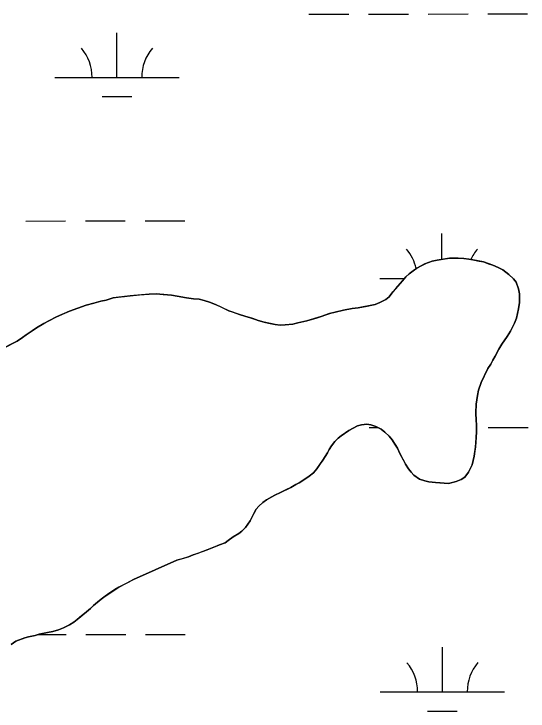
# Model space of a CAD drawing. Extents: x 3297753 to 3335611, y 652252 to 677623.
# Drawn here: x 3329732 to 3330146, y 665345 to 665906 of the extents above; entities that cross this region are included whole.
import ezdxf

# ---------------------------------------------------------------- set-up
doc = ezdxf.new("R2010")
doc.units = 0
for name, color, linetype in [('V-SITE-VEGE', 7, 'Continuous'), ('V-TOPO-SHOR', 7, 'Continuous'), ('V-WETL-SWMP', 7, 'Continuous')]:
    doc.layers.add(name, color=color, linetype=linetype)

msp = doc.modelspace()

# ---------------------------------------------------------------- linework, layer by layer
at = {"layer": 'V-SITE-VEGE'}
for p, q in [((3330065.86, 665706.28), (3330062.71, 665705.04)), ((3330068.77, 665707.29), (3330065.86, 665706.28)), ((3330072.66, 665708.06), (3330068.77, 665707.29)), ((3330082.62, 665709.61), (3330072.66, 665708.06)), ((3330089.68, 665709.69), (3330082.62, 665709.61)), ((3330094.3, 665709.49), (3330089.68, 665709.69)), ((3330098.2, 665709.04), (3330094.3, 665709.49)), ((3330101.37, 665708.34), (3330098.2, 665709.04)), ((3330109.91, 665706.72), (3330101.37, 665708.34)), ((3330117.48, 665704.12), (3330109.91, 665706.72)), ((3330056.41, 665701.81), (3330053.27, 665699.59)), ((3330062.71, 665705.04), (3330056.41, 665701.81)), ((3330121.88, 665702.22), (3330117.48, 665704.12)), ((3330125.55, 665700.31), (3330121.88, 665702.22)), ((3330130.45, 665696.71), (3330125.55, 665700.31)), ((3330047.48, 665694.66), (3330044.83, 665691.47)), ((3330050.13, 665697.12), (3330047.48, 665694.66)), ((3330053.27, 665699.59), (3330050.13, 665697.12)), ((3330134.14, 665693.09), (3330130.45, 665696.71)), ((3330044.83, 665691.47), (3330037.13, 665682.63)), ((3330136.36, 665690.44), (3330134.14, 665693.09)), ((3330138.11, 665685.1), (3330136.36, 665690.44)), ((3330138.89, 665680.97), (3330138.11, 665685.1)), ((3329812.05, 665677.71), (3329806.23, 665675.95)), ((3329821.05, 665679.02), (3329812.05, 665677.71)), ((3329825.66, 665679.55), (3329821.05, 665679.02)), ((3329840.99, 665680.68), (3329825.66, 665679.55)), ((3329846.58, 665680.98), (3329840.99, 665680.68)), ((3329859.01, 665679.89), (3329846.58, 665680.98)), ((3329863.39, 665679.2), (3329859.01, 665679.89)), ((3329870.95, 665677.81), (3329863.39, 665679.2)), ((3329876.56, 665677.14), (3329870.95, 665677.81)), ((3330034.01, 665678.71), (3330031.35, 665676.49)), ((3330037.13, 665682.63), (3330034.01, 665678.71)), ((3330138.95, 665674.16), (3330138.89, 665680.97)), ((3329790.21, 665671.9), (3329783.42, 665669.64)), ((3329796.52, 665673.42), (3329790.21, 665671.9)), ((3329802.1, 665675.18), (3329796.52, 665673.42)), ((3329806.23, 665675.95), (3329802.1, 665675.18)), ((3329881.19, 665676.7), (3329876.56, 665677.14)), ((3329885.09, 665675.77), (3329881.19, 665676.7)), ((3329889.48, 665674.35), (3329885.09, 665675.77)), ((3329894.37, 665672.45), (3329889.48, 665674.35)), ((3329905.13, 665667.45), (3329894.37, 665672.45)), ((3330022.88, 665672.51), (3330009.03, 665669.7)), ((3330026.51, 665674.01), (3330022.88, 665672.51)), ((3330031.35, 665676.49), (3330026.51, 665674.01)), ((3330138.27, 665669.04), (3330138.95, 665674.16)), ((3329776.87, 665667.14), (3329766.45, 665662.41)), ((3329783.42, 665669.64), (3329776.87, 665667.14)), ((3329913.68, 665664.37), (3329905.13, 665667.45)), ((3329990.57, 665666.35), (3329985.96, 665665.09)), ((3329997.37, 665667.88), (3329990.57, 665666.35)), ((3330004.41, 665669.16), (3329997.37, 665667.88)), ((3330009.03, 665669.7), (3330004.41, 665669.16)), ((3330136.65, 665661.48), (3330138.27, 665669.04)), ((3329766.45, 665662.41), (3329760.15, 665659.43)), ((3329917.83, 665662.95), (3329913.68, 665664.37)), ((3329924.42, 665661.07), (3329917.83, 665662.95)), ((3329928.57, 665659.65), (3329924.42, 665661.07)), ((3329979.41, 665662.83), (3329967.76, 665659.31)), ((3329985.96, 665665.09), (3329979.41, 665662.83)), ((3330134.98, 665657.32), (3330136.65, 665661.48)), ((3329756.04, 665657.2), (3329750.23, 665653.73)), ((3329760.15, 665659.43), (3329756.04, 665657.2)), ((3329933.45, 665658.24), (3329928.57, 665659.65)), ((3329942.23, 665656.38), (3329933.45, 665658.24)), ((3329946.38, 665655.93), (3329942.23, 665656.38)), ((3329950.51, 665655.97), (3329946.38, 665655.93)), ((3329956.59, 665656.76), (3329950.51, 665655.97)), ((3329960.47, 665657.78), (3329956.59, 665656.76)), ((3329967.76, 665659.31), (3329960.47, 665657.78)), ((3330131.64, 665650.96), (3330134.98, 665657.32)), ((3329746.85, 665651.27), (3329742.01, 665648.05)), ((3329750.23, 665653.73), (3329746.85, 665651.27)), ((3330129, 665646.8), (3330131.64, 665650.96)), ((3329739.11, 665645.83), (3329734.76, 665642.87)), ((3329742.01, 665648.05), (3329739.11, 665645.83)), ((3330124.69, 665640.43), (3330129, 665646.8)), ((3329734.76, 665642.87), (3329713.45, 665632.19)), ((3330122.29, 665636.51), (3330124.69, 665640.43)), ((3330119.43, 665630.88), (3330122.29, 665636.51)), ((3330115.84, 665624.52), (3330117.51, 665627.7)), ((3330117.51, 665627.7), (3330119.43, 665630.88)), ((3330113.44, 665620.84), (3330115.84, 665624.52)), ((3330108.2, 665609.6), (3330113.44, 665620.84)), ((3330106.07, 665603.49), (3330108.2, 665609.6)), ((3330103.99, 665592.28), (3330105.14, 665599.34)), ((3330105.14, 665599.34), (3330106.07, 665603.49)), ((3330103.82, 665585.21), (3330103.99, 665592.28)), ((3330104.12, 665579.13), (3330103.82, 665585.21)), ((3330011.91, 665575.78), (3330016.05, 665576.31)), ((3330016.05, 665576.31), (3330019.22, 665575.61)), ((3330104.4, 665575.97), (3330104.12, 665579.13)), ((3329995.45, 665566.85), (3330001.5, 665571.05)), ((3330001.5, 665571.05), (3330008.52, 665574.77)), ((3330008.52, 665574.77), (3330011.91, 665575.78)), ((3330019.22, 665575.61), (3330023.37, 665574.19)), ((3330023.37, 665574.19), (3330027.53, 665572.04)), ((3330027.53, 665572.04), (3330030.72, 665569.64)), ((3330104.45, 665570.38), (3330104.4, 665575.97)), ((3329993.04, 665564.88), (3329995.45, 665566.85)), ((3330030.72, 665569.64), (3330034.16, 665566.51)), ((3330034.16, 665566.51), (3330036.37, 665563.61)), ((3330103.61, 665557.71), (3330104.02, 665565.26)), ((3330104.02, 665565.26), (3330104.45, 665570.38)), ((3329987.75, 665558.75), (3329990.39, 665562.18)), ((3329990.39, 665562.18), (3329993.04, 665564.88)), ((3330036.37, 665563.61), (3330040.82, 665556.84)), ((3329984.39, 665553.11), (3329985.83, 665555.81)), ((3329985.83, 665555.81), (3329987.75, 665558.75)), ((3330040.82, 665556.84), (3330042.57, 665552.48)), ((3330102.46, 665550.4), (3330103.61, 665557.71)), ((3329980.8, 665547.24), (3329982.48, 665550.18)), ((3329982.48, 665550.18), (3329984.39, 665553.11)), ((3330042.57, 665552.48), (3330047.28, 665544.01)), ((3330100.82, 665543.57), (3330102.46, 665550.4)), ((3329975.76, 665540.37), (3329980.8, 665547.24)), ((3330047.28, 665544.01), (3330049.75, 665540.14)), ((3330097.97, 665537.45), (3330100.82, 665543.57)), ((3329973.12, 665536.94), (3329975.76, 665540.37)), ((3330049.75, 665540.14), (3330051.72, 665537.48)), ((3330051.72, 665537.48), (3330053.94, 665535.07)), ((3330095.08, 665533.53), (3330097.97, 665537.45)), ((3329961.76, 665529.04), (3329965.38, 665531.51)), ((3329965.38, 665531.51), (3329969.74, 665534.23)), ((3329969.74, 665534.23), (3329973.12, 665536.94)), ((3330053.94, 665535.07), (3330058.59, 665531.95)), ((3330058.59, 665531.95), (3330062.74, 665530.53)), ((3330088.06, 665530.05), (3330091.94, 665531.55)), ((3330091.94, 665531.55), (3330095.08, 665533.53)), ((3329954.98, 665525.32), (3329958.85, 665527.55)), ((3329958.85, 665527.55), (3329961.76, 665529.04)), ((3330062.74, 665530.53), (3330065.92, 665529.83)), ((3330065.92, 665529.83), (3330071.28, 665529.16)), ((3330071.28, 665529.16), (3330081.75, 665528.53)), ((3330081.75, 665528.53), (3330088.06, 665530.05)), ((3329942.14, 665519.11), (3329946.5, 665521.34)), ((3329946.5, 665521.34), (3329954.98, 665525.32)), ((3329932.46, 665513.17), (3329935.36, 665515.39)), ((3329935.36, 665515.39), (3329942.14, 665519.11)), ((3329927.17, 665507.76), (3329929.09, 665510.21)), ((3329929.09, 665510.21), (3329932.46, 665513.17)), ((3329922.15, 665498.46), (3329927.17, 665507.76)), ((3329920.47, 665495.77), (3329922.15, 665498.46)), ((3329915.41, 665490.12), (3329918.55, 665493.07)), ((3329918.55, 665493.07), (3329920.47, 665495.77)), ((3329908.65, 665485.43), (3329913, 665488.15)), ((3329913, 665488.15), (3329915.41, 665490.12)), ((3329902.12, 665480.74), (3329904.54, 665482.71)), ((3329904.54, 665482.71), (3329908.65, 665485.43)), ((3329887.58, 665475), (3329897.51, 665478.99)), ((3329897.51, 665478.99), (3329902.12, 665480.74)), ((3329872.54, 665469.49), (3329876.42, 665470.99)), ((3329876.42, 665470.99), (3329887.58, 665475)), ((3329828.43, 665451.29), (3329863.32, 665466.72)), ((3329863.32, 665466.72), (3329872.54, 665469.49)), ((3329816.56, 665445.08), (3329828.43, 665451.29)), ((3329805.44, 665437.91), (3329816.56, 665445.08)), ((3329802.3, 665435.45), (3329805.44, 665437.91)), ((3329796.02, 665430.28), (3329802.3, 665435.45)), ((3329782.99, 665418.95), (3329790.47, 665425.35)), ((3329790.47, 665425.35), (3329793.62, 665427.82)), ((3329793.62, 665427.82), (3329796.02, 665430.28)), ((3329771.86, 665412.27), (3329776.71, 665414.75)), ((3329776.71, 665414.75), (3329780.34, 665416.98)), ((3329780.34, 665416.98), (3329782.99, 665418.95)), ((3329752.44, 665407.21), (3329759, 665408.49)), ((3329759, 665408.49), (3329763.37, 665409.51)), ((3329763.37, 665409.51), (3329767.98, 665410.77)), ((3329767.98, 665410.77), (3329771.86, 665412.27)), ((3329733.51, 665401.67), (3329740.79, 665404.41)), ((3329740.79, 665404.41), (3329743.7, 665405.17)), ((3329743.7, 665405.17), (3329749.05, 665406.2)), ((3329749.05, 665406.2), (3329752.44, 665407.21)), ((3329729.89, 665398.95), (3329733.51, 665401.67))]:
    msp.add_line(p, q, dxfattribs=at)
at = {"layer": 'V-TOPO-SHOR'}
for points in [[(3329713.45, 665632.19), (3329734.76, 665642.87), (3329739.11, 665645.83), (3329742.01, 665648.05), (3329746.85, 665651.27), (3329750.23, 665653.73), (3329756.04, 665657.2), (3329760.15, 665659.43), (3329766.45, 665662.41), (3329772.99, 665665.4), (3329776.87, 665667.14), (3329783.42, 665669.64), (3329790.21, 665671.9), (3329796.52, 665673.42), (3329802.1, 665675.18), (3329806.23, 665675.95), (3329812.05, 665677.71), (3329815.94, 665678.24), (3329821.05, 665679.02), (3329825.66, 665679.55), (3329833.21, 665680.11), (3329840.99, 665680.68), (3329846.58, 665680.98), (3329852.18, 665680.55), (3329859.01, 665679.89), (3329863.39, 665679.2), (3329870.95, 665677.81), (3329876.56, 665677.14), (3329881.19, 665676.7), (3329885.09, 665675.77), (3329889.48, 665674.35), (3329894.37, 665672.45), (3329898.04, 665670.78), (3329905.13, 665667.45), (3329908.55, 665666.26), (3329913.68, 665664.37), (3329917.83, 665662.95), (3329924.42, 665661.07), (3329928.57, 665659.65), (3329933.45, 665658.24), (3329936.87, 665657.54), (3329942.23, 665656.38), (3329946.38, 665655.93), (3329950.51, 665655.97), (3329956.59, 665656.76), (3329960.47, 665657.78), (3329967.76, 665659.31), (3329975.28, 665661.57), (3329979.41, 665662.83), (3329985.96, 665665.09), (3329990.57, 665666.35), (3329997.37, 665667.88), (3330004.41, 665669.16), (3330009.03, 665669.7), (3330015.1, 665670.97), (3330022.88, 665672.51), (3330026.51, 665674.01), (3330031.35, 665676.49), (3330034.01, 665678.71), (3330037.13, 665682.63), (3330039.54, 665685.33), (3330044.83, 665691.47), (3330047.48, 665694.66), (3330050.13, 665697.12), (3330053.27, 665699.59), (3330056.41, 665701.81), (3330059.8, 665703.55), (3330062.71, 665705.04), (3330065.86, 665706.28), (3330068.77, 665707.29), (3330072.66, 665708.06), (3330076.06, 665708.58)], [(3330076.06, 665708.58), (3330082.62, 665709.61), (3330089.68, 665709.69), (3330094.3, 665709.49), (3330098.2, 665709.04), (3330101.37, 665708.34), (3330106.49, 665707.42), (3330109.91, 665706.72), (3330114.06, 665705.3), (3330117.48, 665704.12), (3330121.88, 665702.22), (3330125.55, 665700.31), (3330130.45, 665696.71), (3330134.14, 665693.09), (3330136.36, 665690.44), (3330138.11, 665685.1), (3330138.89, 665680.97), (3330138.95, 665674.16), (3330138.27, 665669.04), (3330136.65, 665661.48), (3330134.98, 665657.32), (3330131.64, 665650.96), (3330129, 665646.8), (3330124.69, 665640.43), (3330122.29, 665636.51), (3330119.43, 665630.88), (3330117.51, 665627.7), (3330115.84, 665624.52), (3330113.44, 665620.84), (3330110.58, 665614.73), (3330108.2, 665609.6), (3330106.07, 665603.49), (3330105.14, 665599.34), (3330103.99, 665592.27), (3330103.82, 665585.21), (3330104.12, 665579.13), (3330104.4, 665575.97), (3330104.45, 665570.38), (3330104.02, 665565.26), (3330103.81, 665562.09), (3330103.61, 665557.71), (3330103.15, 665554.54), (3330102.46, 665550.4), (3330100.83, 665543.57), (3330097.97, 665537.45), (3330095.08, 665533.53), (3330091.94, 665531.55), (3330088.06, 665530.05), (3330085.15, 665529.29), (3330081.75, 665528.53), (3330075.17, 665528.95), (3330071.28, 665529.16), (3330065.92, 665529.83), (3330062.75, 665530.53), (3330058.59, 665531.95), (3330053.94, 665535.07), (3330051.72, 665537.48), (3330049.75, 665540.14), (3330047.28, 665544.01), (3330045.54, 665547.15), (3330042.57, 665552.48), (3330040.82, 665556.84), (3330038.6, 665560.23), (3330036.37, 665563.61), (3330034.16, 665566.51), (3330030.72, 665569.64), (3330027.53, 665572.04), (3330023.37, 665574.19), (3330019.22, 665575.61), (3330016.05, 665576.31), (3330011.91, 665575.78), (3330008.52, 665574.77), (3330004.64, 665572.79), (3330001.5, 665571.05), (3329995.45, 665566.85), (3329993.04, 665564.88), (3329990.39, 665562.18), (3329987.75, 665558.75), (3329985.83, 665555.81), (3329984.39, 665553.11), (3329982.48, 665550.18), (3329980.8, 665547.24), (3329978.64, 665544.3), (3329975.76, 665540.37), (3329973.12, 665536.94), (3329969.74, 665534.23), (3329965.38, 665531.51), (3329961.76, 665529.04), (3329958.85, 665527.55), (3329954.98, 665525.32), (3329950.86, 665523.33), (3329946.5, 665521.34), (3329942.14, 665519.11), (3329938.99, 665517.37), (3329935.36, 665515.39), (3329932.46, 665513.17), (3329929.09, 665510.21), (3329927.17, 665507.76), (3329925.25, 665504.34), (3329923.82, 665501.64), (3329922.15, 665498.46)], [(3329922.15, 665498.46), (3329920.47, 665495.77), (3329918.55, 665493.07), (3329915.41, 665490.12), (3329913, 665488.15), (3329908.65, 665485.43), (3329904.54, 665482.71), (3329902.12, 665480.74), (3329897.51, 665478.99), (3329893.88, 665477.49), (3329887.58, 665475), (3329884.18, 665473.75), (3329879.33, 665471.99), (3329876.42, 665470.99), (3329872.54, 665469.49), (3329867.45, 665467.98), (3329863.32, 665466.72), (3329828.43, 665451.29), (3329822.38, 665448.06), (3329816.56, 665445.08), (3329813.42, 665443.11), (3329809.31, 665440.39), (3329805.44, 665437.91), (3329802.3, 665435.45), (3329799.4, 665432.99), (3329796.02, 665430.28), (3329793.61, 665427.82), (3329790.47, 665425.35), (3329786.37, 665421.91), (3329782.99, 665418.95), (3329780.34, 665416.98), (3329776.71, 665414.75), (3329771.86, 665412.27), (3329767.98, 665410.77), (3329763.37, 665409.51), (3329759, 665408.49), (3329752.44, 665407.21), (3329749.05, 665406.2), (3329743.7, 665405.17), (3329740.79, 665404.41), (3329733.51, 665401.67), (3329729.89, 665398.95)]]:
    msp.add_lwpolyline(points, dxfattribs=at)
at = {"layer": 'V-WETL-SWMP'}
for p, q in [((3329969.53, 665906.02), (3330001.53, 665906.05)), ((3330017.53, 665906.06), (3330049.53, 665906.1)), ((3330065.53, 665906.11), (3330097.53, 665906.15)), ((3330113.53, 665906.16), (3330145.53, 665906.19)), ((3329814.99, 665855.12), (3329814.95, 665891.12)), ((3329764.99, 665855.07), (3329864.99, 665855.17)), ((3329803, 665839.67), (3329827, 665839.7)), ((3329741.7, 665739.61), (3329773.7, 665739.64)), ((3329789.7, 665739.66), (3329821.7, 665739.69)), ((3329837.7, 665739.71), (3329869.7, 665739.74)), ((3330076.57, 665708.67), (3330076.55, 665729.52)), ((3330065.86, 665706.28), (3330062.71, 665705.03)), ((3330068.77, 665707.28), (3330065.86, 665706.28)), ((3330072.66, 665708.05), (3330068.77, 665707.28)), ((3330082.62, 665709.61), (3330072.66, 665708.05)), ((3330089.68, 665709.68), (3330082.62, 665709.61)), ((3330094.3, 665709.49), (3330089.68, 665709.68)), ((3330098.2, 665709.04), (3330094.3, 665709.49)), ((3330101.37, 665708.34), (3330098.2, 665709.04)), ((3330109.91, 665706.72), (3330101.37, 665708.34)), ((3330117.48, 665704.12), (3330109.91, 665706.72)), ((3330056.41, 665701.81), (3330053.27, 665699.59)), ((3330062.71, 665705.03), (3330056.41, 665701.81)), ((3330121.88, 665702.22), (3330117.48, 665704.12)), ((3330125.55, 665700.31), (3330121.88, 665702.22)), ((3330130.45, 665696.7), (3330125.55, 665700.31)), ((3330047.48, 665694.66), (3330044.83, 665691.47)), ((3330050.13, 665697.12), (3330047.48, 665694.66)), ((3330053.27, 665699.59), (3330050.13, 665697.12)), ((3330134.14, 665693.09), (3330130.45, 665696.7)), ((3330026.59, 665693.47), (3330046.51, 665693.49)), ((3330044.83, 665691.47), (3330037.13, 665682.63)), ((3330136.36, 665690.43), (3330134.14, 665693.09)), ((3330138.11, 665685.1), (3330136.36, 665690.43)), ((3330138.88, 665680.97), (3330138.11, 665685.1)), ((3329812.05, 665677.71), (3329806.23, 665675.95)), ((3329821.05, 665679.02), (3329812.05, 665677.71)), ((3329825.66, 665679.55), (3329821.05, 665679.02)), ((3329840.99, 665680.68), (3329825.66, 665679.55)), ((3329846.58, 665680.98), (3329840.99, 665680.68)), ((3329859, 665679.88), (3329846.58, 665680.98)), ((3329863.39, 665679.2), (3329859, 665679.88)), ((3329870.95, 665677.81), (3329863.39, 665679.2)), ((3329876.56, 665677.14), (3329870.95, 665677.81)), ((3330034.01, 665678.71), (3330031.35, 665676.49)), ((3330037.13, 665682.63), (3330034.01, 665678.71)), ((3330138.95, 665674.15), (3330138.88, 665680.97)), ((3329790.21, 665671.9), (3329783.41, 665669.64)), ((3329796.52, 665673.42), (3329790.21, 665671.9)), ((3329802.1, 665675.18), (3329796.52, 665673.42)), ((3329806.23, 665675.95), (3329802.1, 665675.18)), ((3329881.18, 665676.7), (3329876.56, 665677.14)), ((3329885.09, 665675.76), (3329881.18, 665676.7)), ((3329889.48, 665674.34), (3329885.09, 665675.76)), ((3329894.37, 665672.45), (3329889.48, 665674.34)), ((3329905.13, 665667.44), (3329894.37, 665672.45)), ((3330022.88, 665672.51), (3330009.03, 665669.69)), ((3330026.51, 665674.01), (3330022.88, 665672.51)), ((3330031.35, 665676.49), (3330026.51, 665674.01)), ((3330138.27, 665669.04), (3330138.95, 665674.15)), ((3329776.87, 665667.14), (3329766.45, 665662.41)), ((3329783.41, 665669.64), (3329776.87, 665667.14)), ((3329913.68, 665664.36), (3329905.13, 665667.44)), ((3329990.57, 665666.35), (3329985.95, 665665.08)), ((3329997.37, 665667.88), (3329990.57, 665666.35)), ((3330004.41, 665669.16), (3329997.37, 665667.88)), ((3330009.03, 665669.69), (3330004.41, 665669.16)), ((3330136.64, 665661.47), (3330138.27, 665669.04)), ((3329766.45, 665662.41), (3329760.15, 665659.43)), ((3329917.83, 665662.94), (3329913.68, 665664.36)), ((3329924.42, 665661.06), (3329917.83, 665662.94)), ((3329928.57, 665659.64), (3329924.42, 665661.06)), ((3329979.41, 665662.83), (3329967.76, 665659.31)), ((3329985.95, 665665.08), (3329979.41, 665662.83)), ((3330134.98, 665657.32), (3330136.64, 665661.47)), ((3329756.04, 665657.2), (3329750.23, 665653.73)), ((3329760.15, 665659.43), (3329756.04, 665657.2)), ((3329933.45, 665658.23), (3329928.57, 665659.64)), ((3329942.23, 665656.37), (3329933.45, 665658.23)), ((3329946.37, 665655.93), (3329942.23, 665656.37)), ((3329950.51, 665655.97), (3329946.37, 665655.93)), ((3329956.59, 665656.76), (3329950.51, 665655.97)), ((3329960.47, 665657.77), (3329956.59, 665656.76)), ((3329967.76, 665659.31), (3329960.47, 665657.77)), ((3330131.64, 665650.96), (3330134.98, 665657.32)), ((3329746.85, 665651.26), (3329742.01, 665648.05)), ((3329750.23, 665653.73), (3329746.85, 665651.26)), ((3330129, 665646.8), (3330131.64, 665650.96)), ((3329739.11, 665645.83), (3329734.76, 665642.87)), ((3329742.01, 665648.05), (3329739.11, 665645.83)), ((3330124.69, 665640.42), (3330129, 665646.8)), ((3329734.76, 665642.87), (3329713.45, 665632.19)), ((3330122.29, 665636.51), (3330124.69, 665640.42)), ((3330119.43, 665630.88), (3330122.29, 665636.51)), ((3330115.84, 665624.52), (3330117.51, 665627.7)), ((3330117.51, 665627.7), (3330119.43, 665630.88)), ((3330113.44, 665620.84), (3330115.84, 665624.52)), ((3330108.2, 665609.59), (3330113.44, 665620.84)), ((3330106.07, 665603.49), (3330108.2, 665609.59)), ((3330103.99, 665592.27), (3330105.14, 665599.34)), ((3330105.14, 665599.34), (3330106.07, 665603.49)), ((3330103.82, 665585.21), (3330103.99, 665592.27)), ((3330104.12, 665579.13), (3330103.82, 665585.21)), ((3330011.91, 665575.78), (3330016.05, 665576.31)), ((3330016.05, 665576.31), (3330019.22, 665575.61)), ((3330104.4, 665575.97), (3330104.12, 665579.13)), ((3329995.45, 665566.85), (3330001.49, 665571.05)), ((3330001.49, 665571.05), (3330008.52, 665574.77)), ((3330008.52, 665574.77), (3330011.91, 665575.78)), ((3330017.86, 665573.39), (3330024.9, 665573.4)), ((3330019.22, 665575.61), (3330023.37, 665574.19)), ((3330023.37, 665574.19), (3330027.53, 665572.04)), ((3330027.53, 665572.04), (3330030.71, 665569.64)), ((3330104.45, 665570.37), (3330104.4, 665575.97)), ((3330113.86, 665573.49), (3330145.86, 665573.52)), ((3329993.04, 665564.88), (3329995.45, 665566.85)), ((3330030.71, 665569.64), (3330034.15, 665566.51)), ((3330034.15, 665566.51), (3330036.37, 665563.61)), ((3330103.61, 665557.71), (3330104.02, 665565.26)), ((3330104.02, 665565.26), (3330104.45, 665570.37)), ((3329987.74, 665558.74), (3329990.39, 665562.18)), ((3329990.39, 665562.18), (3329993.04, 665564.88)), ((3330036.37, 665563.61), (3330040.82, 665556.84)), ((3329984.39, 665553.11), (3329985.83, 665555.8)), ((3329985.83, 665555.8), (3329987.74, 665558.74)), ((3330040.82, 665556.84), (3330042.57, 665552.48)), ((3330102.46, 665550.39), (3330103.61, 665557.71)), ((3329980.8, 665547.24), (3329982.48, 665550.17)), ((3329982.48, 665550.17), (3329984.39, 665553.11)), ((3330042.57, 665552.48), (3330047.28, 665544)), ((3330100.83, 665543.56), (3330102.46, 665550.39)), ((3329975.76, 665540.37), (3329980.8, 665547.24)), ((3330047.28, 665544), (3330049.75, 665540.13)), ((3330097.97, 665537.45), (3330100.83, 665543.56)), ((3329973.12, 665536.94), (3329975.76, 665540.37)), ((3330049.75, 665540.13), (3330051.72, 665537.48)), ((3330051.72, 665537.48), (3330053.94, 665535.06)), ((3330095.08, 665533.53), (3330097.97, 665537.45)), ((3329961.76, 665529.04), (3329965.38, 665531.51)), ((3329965.38, 665531.51), (3329969.74, 665534.23)), ((3329969.74, 665534.23), (3329973.12, 665536.94)), ((3330053.94, 665535.06), (3330058.59, 665531.95)), ((3330058.59, 665531.95), (3330062.74, 665530.53)), ((3330088.06, 665530.05), (3330091.94, 665531.55)), ((3330091.94, 665531.55), (3330095.08, 665533.53)), ((3329954.98, 665525.32), (3329958.85, 665527.55)), ((3329958.85, 665527.55), (3329961.76, 665529.04)), ((3330062.74, 665530.53), (3330065.92, 665529.83)), ((3330065.92, 665529.83), (3330071.28, 665529.15)), ((3330071.28, 665529.15), (3330081.75, 665528.53)), ((3330081.75, 665528.53), (3330088.06, 665530.05)), ((3329942.14, 665519.1), (3329946.5, 665521.34)), ((3329946.5, 665521.34), (3329954.98, 665525.32)), ((3329932.46, 665513.17), (3329935.36, 665515.39)), ((3329935.36, 665515.39), (3329942.14, 665519.1)), ((3329927.16, 665507.76), (3329929.09, 665510.21)), ((3329929.09, 665510.21), (3329932.46, 665513.17)), ((3329922.15, 665498.46), (3329927.16, 665507.76)), ((3329920.47, 665495.77), (3329922.15, 665498.46)), ((3329915.41, 665490.12), (3329918.55, 665493.07)), ((3329918.55, 665493.07), (3329920.47, 665495.77)), ((3329908.65, 665485.43), (3329913, 665488.15)), ((3329913, 665488.15), (3329915.41, 665490.12)), ((3329902.12, 665480.74), (3329904.54, 665482.71)), ((3329904.54, 665482.71), (3329908.65, 665485.43)), ((3329887.58, 665475), (3329897.51, 665478.99)), ((3329897.51, 665478.99), (3329902.12, 665480.74)), ((3329872.54, 665469.49), (3329876.42, 665470.99)), ((3329876.42, 665470.99), (3329887.58, 665475)), ((3329828.43, 665451.28), (3329863.32, 665466.72)), ((3329863.32, 665466.72), (3329872.54, 665469.49)), ((3329816.56, 665445.08), (3329828.43, 665451.28)), ((3329805.44, 665437.91), (3329816.56, 665445.08)), ((3329802.3, 665435.45), (3329805.44, 665437.91)), ((3329796.02, 665430.27), (3329802.3, 665435.45)), ((3329782.99, 665418.95), (3329790.47, 665425.35)), ((3329790.47, 665425.35), (3329793.61, 665427.82)), ((3329793.61, 665427.82), (3329796.02, 665430.27)), ((3329771.86, 665412.27), (3329776.71, 665414.75)), ((3329776.71, 665414.75), (3329780.33, 665416.98)), ((3329780.33, 665416.98), (3329782.99, 665418.95)), ((3329752.44, 665407.21), (3329759, 665408.49)), ((3329759, 665408.49), (3329763.37, 665409.5)), ((3329763.37, 665409.5), (3329767.98, 665410.77)), ((3329767.98, 665410.77), (3329771.86, 665412.27)), ((3329733.51, 665401.66), (3329740.79, 665404.41)), ((3329740.79, 665404.41), (3329743.7, 665405.17)), ((3329743.7, 665405.17), (3329749.05, 665406.2)), ((3329749.05, 665406.2), (3329752.44, 665407.21)), ((3329751.56, 665406.94), (3329774.03, 665406.97)), ((3329790.03, 665406.98), (3329822.03, 665407.02)), ((3329838.03, 665407.03), (3329870.03, 665407.07)), ((3329729.89, 665398.95), (3329733.51, 665401.66)), ((3330076.93, 665360.85), (3330076.89, 665396.85)), ((3330026.93, 665360.79), (3330126.93, 665360.9)), ((3330064.94, 665345.4), (3330088.94, 665345.43))]:
    msp.add_line(p, q, dxfattribs=at)
for centre, start, end in [((3329759.74, 665855.53), 359.2865, 40.8301), ((3329870.23, 665855.65), 139.2865, 180.8301), ((3330021.34, 665693.94), 12.1725, 40.8301), ((3330131.83, 665694.05), 139.2865, 155.4544), ((3330021.68, 665361.26), 359.2865, 40.8301), ((3330132.17, 665361.38), 139.2865, 180.8301)]:
    msp.add_arc(centre, 35.25, start, end, dxfattribs=at)

doc.saveas('drawing.dxf')
